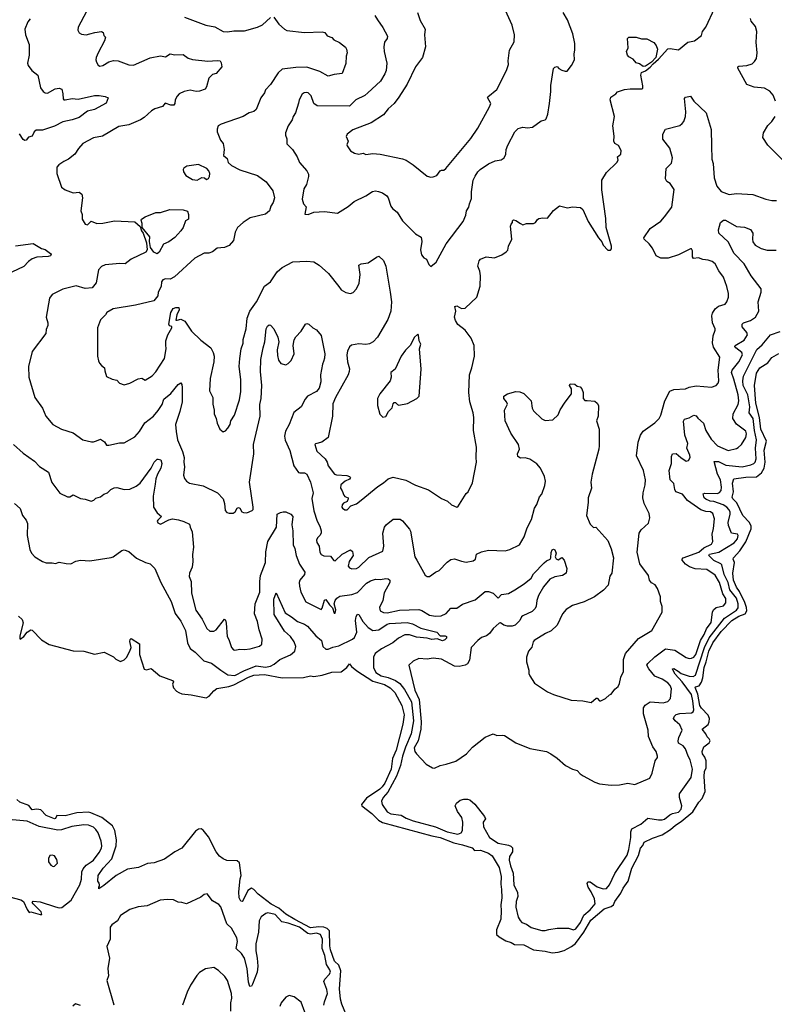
# Model space of a CAD drawing. Extents: x 1771496 to 1971148, y 471553 to 643630.
# Tile 669 of 702: x 1924990 to 1931387, y 547373 to 555714. Entities that reach past the tile are written whole.
import ezdxf

# ---------------------------------------------------------------- set-up
doc = ezdxf.new("R2010")
doc.units = 0

msp = doc.modelspace()

# ---------------------------------------------------------------- linework, layer by layer
at = {"layer": '0CON10XD'}
for points in [[(1927885, 551644), (1928025, 551760.8), (1928075, 551790.6), (1928112.9, 551825), (1928155, 551838.8), (1928262.8, 551812.8), (1928345, 551770.8), (1928455, 551732), (1928565, 551658), (1928615.5, 551635.5), (1928651.2, 551605), (1928695, 551583.3), (1928705, 551587.5), (1928775, 551700), (1928792.5, 551715), (1928829.5, 551790.5), (1928863.3, 551965), (1928858.8, 552005), (1928863.6, 552093.6), (1928838, 552235), (1928839.2, 552345), (1928833.3, 552385), (1928806.2, 552476.2), (1928798.8, 552555), (1928803.8, 552705), (1928823.8, 552765), (1928845.7, 552865), (1928843.3, 552955), (1928816.7, 553015), (1928766.7, 553085), (1928705, 553133.3), (1928683.8, 553165), (1928676.2, 553195), (1928686.4, 553246.4), (1928680, 553285), (1928695, 553290), (1928736.4, 553266.4), (1928765, 553271.2), (1928865, 553362.5), (1928893, 553457), (1928896.7, 553545), (1928890, 553585), (1928872.5, 553625), (1928885, 553672.5), (1928897.5, 553685), (1928945, 553705.8), (1929015, 553696.2), (1929077, 553723), (1929115, 553748), (1929126.8, 553763.2), (1929134.2, 553795.8), (1929161.4, 553855), (1929150, 553965), (1929155, 553982.5), (1929167.5, 553995), (1929168.3, 554011.7), (1929175, 554017.5), (1929195, 554013.8), (1929235, 553988), (1929255, 553976.7), (1929285, 553986.7), (1929345, 553986.7), (1929362.5, 553995), (1929378.3, 554021.7), (1929390.5, 554029.5), (1929425, 554035.8), (1929465, 554034), (1929515, 554098.8), (1929565, 554137.5), (1929635, 554120), (1929675, 554130), (1929745, 554122.5), (1929765, 554106.7), (1929809.2, 554005), (1929896.7, 553865), (1929925, 553832.5), (1929936.7, 553805), (1929975, 553762.5), (1929998.3, 553761.7), (1930006.4, 553773.6), (1930006.2, 553795), (1929961.2, 553955), (1929958.8, 554028.8), (1929925.9, 554274.1), (1929924, 554355), (1929965, 554420), (1930052.5, 554505), (1930062.5, 554525), (1930058.3, 554551.7), (1930086.7, 554575), (1930090, 554605), (1930065, 554648), (1930035.8, 554665.8), (1930026.2, 554685), (1930027.9, 554727.9), (1930017.3, 554815), (1930033.3, 554895), (1929995.6, 555035), (1930001.1, 555058.9), (1930043.3, 555085), (1930056.4, 555103.6), (1930117.3, 555122.7), (1930165, 555129.2), (1930265, 555127.5), (1930272.5, 555135), (1930273.3, 555155), (1930256.2, 555245), (1930262.3, 555267.7), (1930295, 555281.2), (1930335, 555313.5), (1930358.7, 555341.3), (1930405, 555379.4), (1930485, 555467.5), (1930505, 555471.2), (1930575, 555460), (1930652.5, 555525), (1930710, 555535), (1930769.3, 555580.7), (1930777.5, 555615), (1930805, 555650), (1930883.9, 555816.1)], [(1928475, 554380), (1928495, 554383.3), (1928525, 554393.3), (1928555, 554433.8), (1928565, 554440), (1928585, 554440), (1928603.3, 554455), (1928813, 554707), (1928873.2, 554796.8), (1928974, 554975), (1928984, 555005), (1928956, 555055), (1928958.8, 555061.2), (1929035, 555123.3), (1929116.7, 555285), (1929133.3, 555335), (1929131.2, 555365), (1929143.3, 555455), (1929183, 555527), (1929183.8, 555585), (1929165, 555667.5), (1929095, 555823.3)], [(1925078.9, 555721.1), (1925060, 555695), (1925032.9, 555635), (1925038.6, 555585), (1925070.6, 555505), (1925071.5, 555415), (1925058, 555345), (1925062, 555325), (1925093.6, 555283.6), (1925144.2, 555245), (1925166.8, 555136.8), (1925190, 555105), (1925205, 555094.3), (1925225, 555091.4), (1925290.2, 555129.8), (1925325, 555135.5), (1925346.9, 555125), (1925357.2, 555087.2), (1925359.2, 555045), (1925365, 555036.2), (1925375, 555034.4), (1925435, 555045.7), (1925485, 555042.3), (1925625, 555071.2), (1925665, 555073.1), (1925714.2, 555064.2), (1925741.7, 555051.7), (1925722.3, 555007.7), (1925625.3, 554954.7), (1925565, 554938.8), (1925493.6, 554886.4), (1925435, 554865.3), (1925355, 554850.4), (1925285, 554813.1), (1925185, 554779.2), (1925130.7, 554779.3), (1925112.9, 554765), (1925095, 554728.8), (1925065, 554719.2), (1925045, 554693.3), (1925035, 554690), (1925019.5, 554699.5), (1924987.6, 554747.6)], [(1925556, 555785), (1925485, 555650), (1925482.5, 555625), (1925493.6, 555603.6), (1925513, 555593), (1925555, 555586.7), (1925586, 555594), (1925626.2, 555606.2), (1925685, 555613.3), (1925697.5, 555605), (1925705, 555580), (1925716.7, 555565), (1925710, 555535), (1925654.4, 555435), (1925639.2, 555395), (1925636, 555375), (1925641.2, 555355), (1925655, 555330), (1925670, 555320), (1925695, 555325.7), (1925745, 555358.1), (1925785, 555370), (1925825.4, 555365.4), (1925915, 555332.5), (1925955, 555328.5), (1926095, 555391.8), (1926185, 555408.9), (1926225, 555400), (1926265, 555424.4), (1926305, 555417.3), (1926375, 555418.9), (1926419.4, 555389.4), (1926455, 555378.2), (1926585, 555362.5), (1926665, 555370), (1926690, 555365), (1926699.3, 555349.3), (1926702.5, 555315), (1926655, 555257.5), (1926625, 555250), (1926595, 555220), (1926573.8, 555145), (1926563.6, 555126.4), (1926515, 555109.2), (1926485, 555106), (1926435, 555117.5), (1926384.4, 555105.6), (1926343.3, 555085), (1926325, 555066.7), (1926308.8, 555035), (1926306.2, 555005), (1926298.3, 554991.7), (1926270.8, 554990.8), (1926223.3, 555006.7), (1926200.7, 554979.3), (1926135, 554959.2), (1926106.4, 554943.6), (1926044.3, 554885.7), (1926013.3, 554865), (1925915, 554822.9), (1925831.2, 554808.8), (1925693.4, 554726.6), (1925615, 554712.5), (1925525.8, 554664.2), (1925487.7, 554622.3), (1925458, 554575), (1925405, 554532.5), (1925365, 554514.2), (1925323.3, 554485), (1925306.2, 554465), (1925305, 554410), (1925343.8, 554295), (1925375, 554273.3), (1925445, 554248.8), (1925495, 554253.3), (1925516.1, 554236.1), (1925523.8, 554205), (1925508.8, 554095), (1925520, 554065), (1925520, 554025), (1925545, 553982), (1925565, 553976.2), (1925595, 554008.8), (1925645, 553988), (1925695, 553989.2), (1925795, 554009.4), (1925965, 554003.1), (1926011.9, 553961.9), (1926023.6, 553925), (1926037.3, 553907.3), (1926063.9, 553823.9), (1926070, 553765), (1926060.8, 553745), (1925933.9, 553686.1), (1925885, 553645.8), (1925838.3, 553648.3), (1925715, 553636.5), (1925685, 553624.2), (1925657.5, 553595), (1925637.5, 553485), (1925605, 553443.3), (1925545, 553437.5), (1925469.5, 553459.5), (1925355, 553431.2), (1925265, 553386.7), (1925243.3, 553355), (1925214, 553195), (1925228.8, 553145), (1925228.8, 553125), (1925215, 553090), (1925211.2, 553055), (1925095.7, 552904.3), (1925064, 552775), (1925067.5, 552685), (1925120, 552515), (1925183.1, 552423.1), (1925211.2, 552355), (1925271.2, 552285), (1925346.1, 552246.1), (1925442.5, 552215), (1925525, 552156.2), (1925597.7, 552137.7), (1925615, 552137.5), (1925642.1, 552147.9), (1925675, 552161.2), (1925709.2, 552139.2), (1925725, 552111.2), (1925745, 552110), (1925835, 552128.8), (1925875, 552130), (1925965, 552180), (1926005.6, 552224.4), (1926050.7, 552299.3), (1926125, 552355.6), (1926165, 552403.5), (1926196.8, 552455), (1926211.2, 552498.8), (1926272.2, 552547.8), (1926335, 552623.8), (1926355, 552636.7), (1926364.1, 552624.1), (1926367.6, 552597.6), (1926366.4, 552476.4), (1926347.9, 552395), (1926311.8, 552285), (1926315.6, 552225), (1926328.9, 552155), (1926370.6, 552055), (1926383.3, 552005), (1926380.9, 551965), (1926386.7, 551925), (1926378.6, 551855), (1926387.3, 551827.3), (1926403.8, 551805), (1926428.7, 551788.7), (1926545, 551766.7), (1926665.8, 551705), (1926714.5, 551654.5), (1926725.8, 551615), (1926732.5, 551555), (1926745, 551540), (1926766.3, 551533.7), (1926800, 551535), (1926816.2, 551545), (1926835, 551577.5), (1926845, 551582.5), (1926856.1, 551576.1), (1926873.3, 551545), (1926888.7, 551538.7), (1926915, 551537.5), (1926960.8, 551555), (1926970, 551565), (1926969.4, 551585), (1926939.4, 551795), (1926974.7, 552035), (1926971.1, 552115), (1927028, 552355), (1927026.4, 552455), (1927036.9, 552505)], [(1927145.8, 555735.8), (1927185.8, 555675.8), (1927235, 555634), (1927255, 555624.2), (1927405, 555605.6), (1927555, 555612.5), (1927577.1, 555607.1), (1927597, 555577), (1927635, 555563.8), (1927653.2, 555543.2), (1927701.2, 555521.2), (1927751.7, 555481.7), (1927761.2, 555465), (1927766.7, 555433.3), (1927756.7, 555405), (1927756.1, 555343.9), (1927722.5, 555257.5), (1927655, 555250), (1927605, 555236.2), (1927535, 555276.5), (1927425, 555311.1), (1927331.7, 555308.3), (1927215, 555295.6), (1927180.6, 555265), (1927115.6, 555165), (1927075, 555118.8), (1927065.7, 555095), (1927035, 555051.2), (1926995, 554952.5), (1926974.4, 554935.6), (1926935, 554924.4), (1926885.3, 554894.7), (1926699.5, 554830.5), (1926674.1, 554815.9), (1926663.6, 554786.4), (1926663.8, 554765), (1926693.8, 554695), (1926716, 554665), (1926723.8, 554615), (1926717.5, 554565), (1926749.3, 554539.3), (1926756.7, 554505), (1926785, 554478.8), (1926855, 554441.9), (1927006.7, 554395), (1927079.5, 554339.5), (1927136, 554265), (1927150, 554205), (1927140, 554165), (1927120, 554135), (1927108.6, 554095), (1927075, 554068.1), (1926945, 554035.8), (1926885, 553997.5), (1926837.5, 553955), (1926817.5, 553915), (1926801.4, 553845), (1926765, 553801.9), (1926725, 553785.6), (1926665, 553778.6), (1926625, 553747.3), (1926595, 553737.8), (1926555, 553735.6), (1926476, 553695), (1926302.5, 553535), (1926265, 553516.7), (1926225, 553518.8), (1926205, 553510), (1926193.3, 553495), (1926188.8, 553455), (1926163.3, 553405), (1926162.5, 553375), (1926126.8, 553333.2), (1925972.7, 553297.3), (1925782.5, 553265), (1925728.8, 553235), (1925718.8, 553215), (1925675, 553172.5), (1925651.2, 553105), (1925650, 552865), (1925657.5, 552825), (1925667.5, 552805), (1925682.5, 552785), (1925710, 552765), (1925710.7, 552740.7), (1925725, 552692.5), (1925775, 552668.8), (1925815, 552660), (1925837.5, 552635), (1925875, 552622), (1925925, 552634.3), (1925995, 552672), (1926026.1, 552676.1), (1926055, 552660), (1926112.1, 552697.9), (1926145, 552731.2), (1926218.5, 552845), (1926232.9, 552925), (1926228.6, 552958.6), (1926229.2, 552995), (1926245.7, 553044.3), (1926280, 553105), (1926280, 553115), (1926260.7, 553120.7), (1926254, 553135), (1926271.2, 553235), (1926291.7, 553268.3), (1926315, 553276.7), (1926340, 553275), (1926341.2, 553255), (1926322, 553215), (1926315, 553170), (1926325, 553167.5), (1926355, 553176.7), (1926390, 553160), (1926446, 553075), (1926525, 553000), (1926610, 552935), (1926631.4, 552895), (1926638.6, 552865), (1926635.8, 552815), (1926604.3, 552675.7), (1926600.3, 552570.3), (1926626.2, 552515), (1926626.4, 552456.4), (1926640, 552405), (1926640, 552375), (1926656.7, 552335), (1926663.3, 552295), (1926686.4, 552246.4), (1926715, 552222.5), (1926735, 552232.5), (1926755, 552252.5), (1926773.3, 552285), (1926780, 552315), (1926811.2, 552365), (1926853.6, 552493.6), (1926865.8, 552565), (1926864.3, 552665), (1926851.4, 552775), (1926855.7, 552845), (1926868.1, 552925), (1926883.3, 552975), (1926884.4, 553005), (1926910.5, 553095), (1926917.5, 553185), (1926941.5, 553245), (1926998.9, 553325), (1927064.1, 553455.9), (1927115, 553492.5), (1927173, 553577), (1927215, 553615.6), (1927306.4, 553663.6), (1927425, 553669.4), (1927485, 553662), (1927528.8, 553635), (1927608, 553565), (1927696.2, 553455), (1927716.2, 553425), (1927755, 553402.9), (1927795, 553395.8), (1927816.3, 553403.7), (1927845.8, 553435), (1927866.8, 553483.2), (1927877.5, 553555), (1927866.4, 553633.6), (1927885, 553646.7), (1927945, 553654), (1928015, 553703.8), (1928035, 553710), (1928074.4, 553674.4), (1928095, 553627.5), (1928131.9, 553405), (1928140.6, 553325), (1928135.6, 553245), (1928111.1, 553175), (1928022.2, 553025), (1927986.9, 552985), (1927955, 552967.7), (1927925, 552963.2), (1927865, 552968.2), (1927803.7, 552956.3), (1927785, 552942), (1927769.5, 552905), (1927764.6, 552875), (1927768.2, 552815), (1927785, 552757.5), (1927784.5, 552735), (1927775.5, 552705), (1927667.5, 552515), (1927645, 552461.2), (1927640.8, 552355), (1927606, 552175), (1927552.5, 552135), (1927498.3, 552121.7), (1927492.5, 552115), (1927509.5, 552059.5), (1927580, 551995), (1927596.8, 551966.8), (1927605.9, 551935.9), (1927659.2, 551865), (1927675, 551858.5), (1927762.8, 551852.8), (1927786.7, 551845), (1927794, 551835), (1927785, 551820.6), (1927748.6, 551805), (1927711.4, 551775), (1927710.6, 551745), (1927725, 551723.3), (1927738, 551685), (1927745.8, 551675.8), (1927773.3, 551665), (1927776, 551656), (1927766.9, 551633.1), (1927735, 551618.5), (1927722.5, 551605), (1927720, 551585), (1927726.5, 551575), (1927745, 551563.3), (1927767, 551563), (1927797.1, 551595), (1927846.4, 551613.6), (1927885, 551644)], [(1926387.5, 555735), (1926566.9, 555666.9), (1926645, 555654.3), (1926715, 555615.6), (1926751.1, 555611.1), (1926805, 555620.9), (1926895, 555621.2), (1927005, 555650), (1927048, 555672), (1927117.7, 555732.3)], [(1928001.3, 555751.3), (1928022.4, 555712.4), (1928069.7, 555649.7), (1928107.5, 555575), (1928105.8, 555555), (1928081.2, 555525), (1928078, 555485), (1928078.6, 555445), (1928101.1, 555345), (1928095.6, 555285), (1928086.7, 555255), (1928050, 555195), (1927942.5, 555095), (1927915, 555073.1), (1927840, 555035), (1927785, 554980.5), (1927512.5, 554985), (1927484, 555005), (1927459.7, 555069.7), (1927436.7, 555095), (1927425, 555098.8), (1927402.5, 555095), (1927385, 555083.3), (1927358.8, 555035), (1927353.9, 555006.1), (1927328.8, 554925), (1927308.8, 554895), (1927300, 554865), (1927266.2, 554815), (1927243.8, 554755), (1927243.3, 554735), (1927253.8, 554705), (1927253.9, 554663.9), (1927302, 554615), (1927342.4, 554552.4), (1927362.5, 554505), (1927424.3, 554434.3), (1927437.5, 554405), (1927438.6, 554385), (1927421.4, 554318.6), (1927398.8, 554281.2), (1927384.4, 554195), (1927396.2, 554155), (1927418.6, 554128.6), (1927407.5, 554067.5), (1927435, 554064), (1927485, 554082.5), (1927575, 554090), (1927685, 554076.2), (1927775, 554130.6), (1927825, 554172.9), (1927925, 554222.9), (1927980.3, 554259.7), (1928005, 554264.2), (1928031.2, 554258.8), (1928065, 554248), (1928101.2, 554221.2), (1928114.3, 554204.3), (1928136.7, 554135), (1928151.2, 554115), (1928190, 554085), (1928235, 554011.2), (1928345, 553900.8), (1928392.3, 553872.3), (1928398.6, 553835), (1928388, 553765), (1928395, 553722.5), (1928415, 553696.7), (1928437.5, 553685), (1928459.3, 553639.3), (1928475, 553622.5), (1928520.8, 553659.2), (1928604, 553815), (1928749.2, 554005), (1928772.3, 554057.7), (1928778.6, 554095), (1928798.6, 554125), (1928802.5, 554155), (1928820, 554200), (1928819.4, 554255), (1928835.5, 554355), (1928850.2, 554389.8), (1928875, 554425.8), (1928892.5, 554445), (1928965, 554493.3), (1929020.7, 554519.3), (1929071.7, 554528.3), (1929096.2, 554545), (1929110, 554575), (1929112.5, 554615), (1929127.6, 554652.4), (1929187.5, 554765), (1929215, 554794), (1929255, 554804.3), (1929295, 554799.4), (1929336.4, 554803.6), (1929411.7, 554858.3), (1929445, 554866.7), (1929453.3, 554875), (1929466.2, 554915), (1929481.9, 555005), (1929493.3, 555105), (1929492.3, 555157.7), (1929515, 555300), (1929525, 555312.5), (1929545, 555317.5), (1929560.7, 555300.7), (1929585, 555287.5), (1929615, 555277.5), (1929631.7, 555278.3), (1929667.5, 555325), (1929693.3, 555375), (1929690, 555425), (1929696.7, 555455), (1929696.4, 555513.6), (1929680, 555595), (1929635, 555712.5), (1929596.7, 555775)], [(1928362, 555775), (1928385, 555707.5), (1928427.5, 555635), (1928422, 555585), (1928431.4, 555485), (1928404.3, 555395), (1928344.6, 555315.4), (1928275, 555168.8), (1928205, 555057.5), (1928165.4, 555004.6), (1928115, 554958.6), (1928075, 554909.2), (1927968.5, 554841.5), (1927815, 554780), (1927766.7, 554745), (1927756.7, 554725), (1927773.3, 554685), (1927763.3, 554655), (1927766.7, 554645), (1927795, 554602.5), (1927827.5, 554582.5), (1927865, 554576.2), (1927903, 554583), (1927925, 554571.2), (1927985, 554580), (1928045.8, 554575.8), (1928235.7, 554535.7), (1928265, 554524), (1928325.5, 554485.5), (1928445, 554388.8), (1928475, 554380)], [(1931395.8, 555025), (1931375.8, 555075), (1931349.3, 555109.3), (1931303.8, 555133.8), (1931215, 555142.3), (1931155, 555164.6), (1931077.1, 555305), (1931076.2, 555315), (1931085, 555320), (1931155, 555326.7), (1931198.7, 555341.3), (1931220.2, 555359.8), (1931234.5, 555385), (1931242.1, 555435), (1931233.9, 555525), (1931237.9, 555615), (1931226.7, 555656.7), (1931191.9, 555701.9), (1931184.4, 555725)], [(1930275, 555317.5), (1930245, 555340), (1930215, 555350), (1930191.2, 555381.2), (1930155, 555400), (1930142.9, 555415), (1930134, 555445), (1930146.7, 555475), (1930143.3, 555555), (1930152.5, 555565), (1930215, 555565.8), (1930261.7, 555551.7), (1930305, 555552), (1930365, 555520), (1930386.1, 555496.1), (1930397.5, 555465), (1930381.2, 555395), (1930345.9, 555354.1), (1930295, 555320), (1930275, 555317.5)], [(1927036.9, 552505), (1927042.7, 552615), (1927030.4, 552735), (1927035.3, 552834.7), (1927052.9, 552935), (1927069.1, 552985), (1927080.8, 553095), (1927091.2, 553118.8), (1927105, 553130), (1927115, 553127.5), (1927144.1, 553094.1), (1927177.5, 553025), (1927185.8, 552985), (1927173.4, 552916.6), (1927175, 552870), (1927185, 552830), (1927205, 552802.5), (1927245, 552790.8), (1927267.4, 552802.6), (1927292.6, 552827.4), (1927318.1, 552885), (1927308.9, 552955), (1927317.2, 553002.8), (1927331.7, 553028.3), (1927376, 553075), (1927413.9, 553136.1), (1927425, 553140), (1927440, 553135), (1927473.9, 553103.9), (1927506.4, 553086.4), (1927545, 553040), (1927576.7, 552885), (1927574.5, 552845.5), (1927565, 552820), (1927555.7, 552795), (1927541.5, 552705), (1927541.8, 552645), (1927528.1, 552591.9), (1927505, 552563.1), (1927430.8, 552525), (1927410.3, 552499.7), (1927375.5, 552434.5), (1927313.3, 552386.7), (1927275.6, 552285), (1927242.4, 552227.6), (1927235.3, 552185), (1927241.3, 552151.3), (1927280.5, 552065), (1927313.8, 551935), (1927355, 551878.9), (1927365, 551874.4), (1927405, 551876.7), (1927424.2, 551865), (1927455.5, 551795), (1927477.3, 551707.3), (1927467.9, 551657.9), (1927484.7, 551554.7), (1927511.8, 551465), (1927534.3, 551425), (1927545.6, 551385), (1927545.7, 551365), (1927534, 551345), (1927514, 551325), (1927505.8, 551305), (1927510, 551285), (1927528.1, 551255), (1927535, 551202.5), (1927545, 551183.1), (1927568.3, 551171.7), (1927625, 551170), (1927652, 551132), (1927665, 551128.6), (1927725, 551187.5), (1927795, 551223.8), (1927810.3, 551210.3), (1927815.7, 551175), (1927782.2, 551125), (1927774.3, 551084.3), (1927785, 551071.2), (1927805, 551062.5), (1927844.1, 551064.1), (1927865, 551077.1), (1927951.2, 551158.8), (1928068.5, 551211.5), (1928077.3, 551255), (1928068.5, 551365), (1928082.2, 551415), (1928095.8, 551435), (1928155, 551484), (1928215, 551482.5), (1928235, 551469.2), (1928295, 551397.5), (1928301.7, 551381.7), (1928340.8, 551165), (1928355.5, 551135.5), (1928428.7, 551008.7), (1928445, 550997.5), (1928465, 550997.5), (1928515, 551034), (1928545, 551048), (1928615, 551119.2), (1928645, 551140.8), (1928675, 551145.7), (1928735, 551125.7), (1928775, 551120), (1928835, 551130), (1928853.1, 551145), (1928863.3, 551185), (1928905, 551205.8), (1928965, 551219.2), (1929105, 551214), (1929145, 551226), (1929227.5, 551265), (1929265.4, 551334.6), (1929291.3, 551408.7), (1929328.6, 551481.4), (1929353.8, 551575), (1929375, 551607.5), (1929397.3, 551672.7), (1929416, 551695), (1929442.3, 551767.7), (1929446, 551805), (1929440, 551845), (1929405.6, 551915.6), (1929375, 551951.2), (1929315, 551992.5), (1929275, 552003.3), (1929235, 551999.4), (1929212.5, 552015), (1929208.6, 552035), (1929226, 552075), (1929219.4, 552115), (1929152.1, 552212.1), (1929105.5, 552315), (1929098.6, 552405), (1929125.8, 552455.8), (1929117.3, 552477.3), (1929094, 552505), (1929092.9, 552525), (1929125.8, 552545), (1929195, 552563.1), (1929230.7, 552560.7), (1929265, 552546.2), (1929326.5, 552485), (1929335.6, 552424.4), (1929345, 552400.6), (1929415, 552333.3), (1929445, 552320), (1929510, 552325), (1929553.6, 552366.4), (1929571.7, 552408.3), (1929613.8, 552475), (1929667.5, 552545), (1929667.5, 552587.5), (1929650, 552615), (1929655, 552630), (1929695, 552627.5), (1929715, 552610), (1929740, 552605), (1929756.1, 552586.1), (1929767.5, 552555), (1929766.7, 552505), (1929779.3, 552489.3), (1929801.7, 552488.3), (1929865, 552481.2), (1929885, 552466.7), (1929895.8, 552445), (1929893.9, 552356.1), (1929880.8, 552315), (1929900.8, 552245), (1929903.1, 552105), (1929900, 552075), (1929842, 551865), (1929832.5, 551795), (1929835.8, 551745), (1929810, 551665), (1929810, 551625), (1929793.9, 551513.9), (1929825, 551440.8), (1929855, 551412.5), (1929875, 551413.8), (1929975, 551301.2), (1930005, 551232.5), (1930022.5, 551155), (1930008.8, 551025), (1929991.2, 550998.8), (1929977.5, 550925), (1929937.9, 550882.1), (1929861.2, 550825), (1929775, 550783.1), (1929675, 550750.8), (1929622.1, 550717.9), (1929590, 550680), (1929545, 550586.2), (1929495, 550536.2), (1929447.5, 550515), (1929350, 550455), (1929342, 550445), (1929330.7, 550399.3), (1929303.3, 550365), (1929286.4, 550313.6), (1929286.7, 550275), (1929306.7, 550205), (1929306.7, 550175), (1929313.3, 550155), (1929355, 550093.3), (1929465, 550018.8), (1929515, 549996.2), (1929665, 549948.8), (1929763, 549943), (1929835, 549930), (1929877, 549967), (1929886.4, 549966.4), (1929905, 549942.5), (1929915, 549942.5), (1929955, 549962.5), (1929990, 549995), (1930005, 550000), (1930035, 550042.5), (1930062.5, 550065), (1930075, 550090), (1930086.7, 550145), (1930108.3, 550191.7), (1930108.9, 550295), (1930126.5, 550343.5), (1930235, 550471.2), (1930349.5, 550540.5), (1930437.5, 550695), (1930437, 550743), (1930423.3, 550785), (1930422.5, 550825), (1930395.9, 550895.9), (1930376.4, 550926.4), (1930345, 550942.5), (1930327.5, 550965), (1930320, 551005), (1930247.5, 551105), (1930224.2, 551204.2), (1930241.2, 551365), (1930258.3, 551391.7), (1930320.7, 551449.3), (1930331.2, 551495), (1930325, 551530), (1930284.3, 551615), (1930273, 551663), (1930274.4, 551705), (1930291.5, 551775), (1930294.4, 551815), (1930276.7, 551895), (1930218.7, 552018.7), (1930232.9, 552135), (1930251.5, 552195), (1930275, 552228.9), (1930375, 552300), (1930410.6, 552335), (1930425.3, 552364.7), (1930460, 552485), (1930502.3, 552567.7), (1930535, 552581.5), (1930633.4, 552586.6), (1930665, 552600), (1930725, 552611.9), (1930855, 552600), (1930892.5, 552615), (1930910, 552635), (1930915.8, 552655), (1930910.8, 552745), (1930924.3, 552855), (1930871.2, 552941.2), (1930864.2, 552975.8), (1930867.5, 553035), (1930886.8, 553083.2), (1930885, 553096.7), (1930863.5, 553145), (1930858.3, 553205), (1930861.9, 553228.1), (1930885, 553264.5), (1930913.3, 553286.7), (1930970, 553305), (1930984, 553325), (1930998.6, 553365), (1930998.6, 553395), (1930984.2, 553455), (1930955, 553533.3), (1930915.5, 553585.5), (1930884.2, 553645), (1930860, 553665), (1930825, 553676.7), (1930781.4, 553681.4), (1930745, 553697.1), (1930701.9, 553691.9), (1930694.3, 553705), (1930692.9, 553755), (1930685, 553773.8), (1930675, 553774), (1930575, 553721.9), (1930487.5, 553695), (1930425, 553693.8), (1930385, 553712.5), (1930355, 553780), (1930326.9, 553816.9), (1930283.8, 553855), (1930282, 553865), (1930335, 553946.7), (1930425, 554006.9), (1930454.7, 554045.3), (1930517.3, 554125), (1930537.8, 554275), (1930505, 554325.5), (1930474.6, 554345), (1930463.1, 554365), (1930470.8, 554455), (1930515, 554500), (1930524.5, 554545), (1930500.9, 554625), (1930442.4, 554702.4), (1930442.5, 554745), (1930465, 554788.1), (1930585, 554819.4), (1930606.3, 554833.7), (1930618.8, 554851.2), (1930633.1, 554895), (1930636.2, 554935), (1930625, 555047.5), (1930635, 555056.7), (1930675, 555066.2), (1930704.6, 555024.6), (1930808.6, 554925), (1930852.9, 554785), (1930854.3, 554645), (1930857.7, 554532.3), (1930868.1, 554495), (1930878.1, 554375), (1930899.4, 554305), (1930935, 554260), (1931004.4, 554234.4), (1931065, 554242.5), (1931204.4, 554234.4), (1931315, 554193.8), (1931365, 554183.3), (1931406.4, 554183.6)], [(1931480, 554505), (1931331.4, 554651.4), (1931290, 554715), (1931296, 554755), (1931332.4, 554817.6), (1931366.9, 554853.1), (1931393.8, 554895)], [(1926495, 554354.2), (1926535, 554378.9), (1926555.5, 554375.5), (1926575, 554360), (1926590.3, 554369.7), (1926599.2, 554385), (1926600.7, 554410.7), (1926593.6, 554433.6), (1926577.5, 554455), (1926505, 554488), (1926407.7, 554472.3), (1926382.3, 554457.7), (1926376.7, 554445), (1926378.8, 554425), (1926400, 554395), (1926455, 554361.2), (1926495, 554354.2)], [(1926155, 553732), (1926126.7, 553745), (1926098.8, 553785), (1926090, 553835), (1926092.5, 553875), (1926028.8, 553955), (1926028.3, 553988.3), (1926020, 554015), (1926023.3, 554025), (1926053.3, 554045), (1926145, 554082), (1926185, 554080), (1926264.2, 554105.8), (1926375, 554103.8), (1926413, 554093), (1926422.5, 554065), (1926420, 554025), (1926395, 554010), (1926376.7, 553955), (1926356.7, 553925), (1926305, 553868.8), (1926255, 553833.3), (1926208.3, 553811.7), (1926173.3, 553745), (1926155, 553732)], [(1927201.8, 551538.2), (1927225, 551546.2), (1927245, 551544.4), (1927290, 551525), (1927306.9, 551505), (1927296.5, 551435), (1927304.5, 551385), (1927309.4, 551265), (1927322.2, 551235), (1927333.1, 551175), (1927362.2, 551102.2), (1927407.1, 551035), (1927404, 551015), (1927364.5, 550965.5), (1927358.9, 550945), (1927361.1, 550915), (1927374.6, 550864.6), (1927415, 550782), (1927545, 550716.7), (1927555, 550727.5), (1927575, 550797.5), (1927585, 550802.5), (1927615, 550756.2), (1927640.7, 550730.7), (1927655, 550687.5), (1927665, 550687.5), (1927669.2, 550715), (1927655.8, 550765.8), (1927664.4, 550795), (1927678.1, 550815), (1927705, 550830.5), (1927805, 550845.5), (1927855, 550862.7), (1927929.9, 550940.1), (1927965, 550959.2), (1928005, 550973.3), (1928048.3, 550971.7), (1928095, 550980), (1928115, 550978.8), (1928127.5, 550965), (1928127.8, 550945), (1928080.2, 550859.8), (1928068.2, 550795), (1928040, 550735), (1928046.2, 550705), (1928075, 550692.5), (1928105, 550688.5), (1928208.5, 550711.5), (1928375, 550717.5), (1928399.8, 550709.8), (1928465, 550670.5), (1928515, 550660), (1928563.3, 550665), (1928605.6, 550684.4), (1928645, 550728), (1928695, 550730), (1928745, 550762.5), (1928850.2, 550799.8), (1928935, 550869.1), (1928965, 550870), (1929005, 550855.7), (1929045, 550813.8), (1929075, 550843.3), (1929135, 550851.9), (1929186, 550885), (1929266.2, 550933.8), (1929325, 550984.2), (1929345, 551018.8), (1929435, 551114.2), (1929455, 551130.8), (1929487.5, 551145), (1929493.3, 551155), (1929495, 551200), (1929505, 551222.5), (1929515, 551227.5), (1929525, 551222.5), (1929536.7, 551195), (1929530, 551165), (1929537, 551147), (1929555, 551137.5), (1929585, 551157.5), (1929605.9, 551135.9), (1929628.8, 551065), (1929623.6, 551026.4), (1929590, 551005), (1929525, 550993.8), (1929484.6, 550975.4), (1929430.5, 550909.5), (1929387.8, 550835), (1929373.3, 550795), (1929369.2, 550745), (1929360, 550725), (1929335, 550700.8), (1929254.2, 550665), (1929242.9, 550655), (1929230, 550625), (1929191.2, 550585), (1929165, 550575.7), (1929125, 550577.8), (1929095.5, 550585.5), (1929065, 550604), (1929055, 550601.2), (1929004.1, 550555.9), (1928971.2, 550515), (1928946.2, 550495), (1928905, 550481.4), (1928875, 550454.4), (1928816.9, 550395), (1928802.4, 550287.6), (1928785, 550257.5), (1928765, 550246.5), (1928714.6, 550235.4), (1928675, 550236.4), (1928565, 550297.5), (1928495, 550305.6), (1928445, 550298.1), (1928375, 550302.5), (1928325, 550279.2), (1928289.2, 550245), (1928339.3, 550035), (1928375.5, 549955.5), (1928394.8, 549765), (1928390.6, 549705), (1928368.5, 549605), (1928333.8, 549545), (1928340.6, 549515), (1928353.6, 549493.6), (1928437, 549407), (1928490, 549375), (1928505, 549373.3), (1928555, 549396.7), (1928605, 549406.7), (1928686.1, 549433.9), (1928777.5, 549495), (1928828.3, 549551.7), (1928935, 549636.2), (1929005, 549663.8), (1929035, 549650), (1929085, 549653.8), (1929099.5, 549649.5), (1929195, 549588), (1929315, 549540), (1929455, 549513.8), (1929492.5, 549495), (1929545, 549456.7), (1929617.5, 549395), (1929675, 549363.8), (1929715, 549353.3), (1929740, 549325), (1929767.3, 549307.3), (1929865.8, 549255.8), (1929905, 549242), (1930005, 549228.8), (1930075, 549232), (1930146.1, 549246.1), (1930203.6, 549236.4), (1930331.7, 549288.3), (1930350, 549330), (1930376.7, 549435), (1930396.1, 549463.9), (1930396.7, 549475), (1930384.2, 549515), (1930355.8, 549555), (1930320.3, 549640.3), (1930316.5, 549695), (1930278.5, 549835), (1930276.8, 549885), (1930291.9, 549908.1), (1930335, 549934.3), (1930445, 549926.5), (1930485, 549938.6), (1930506.7, 549963.3), (1930515.8, 550045), (1930505, 550074.4), (1930484.4, 550095), (1930435, 550127.1), (1930373.2, 550153.2), (1930324, 550214), (1930306.7, 550245), (1930315, 550260), (1930375, 550316.7), (1930465, 550383.1), (1930544, 550374), (1930638.8, 550311.2), (1930665, 550302.1), (1930685, 550304.1), (1930704.5, 550315), (1930722.2, 550335), (1930761.5, 550455), (1930792.5, 550505), (1930812.1, 550555), (1930852.6, 550607.4), (1930863.6, 550695), (1930871.9, 550715), (1930895, 550735.5), (1930955, 550748.8), (1930976.7, 550775), (1930975, 550810.8), (1930951.7, 550851.7), (1930921.1, 550945), (1930885, 551007.9), (1930815, 551055.3), (1930715, 551063.2), (1930668.4, 551078.4), (1930632.6, 551102.6), (1930606.1, 551135), (1930605.4, 551145), (1930614.8, 551155.2), (1930745.8, 551204.2), (1930789.7, 551240.3), (1930855, 551272.1), (1930865.3, 551295), (1930859.2, 551355), (1930870, 551405), (1930880.8, 551485), (1930865, 551532), (1930846.2, 551545), (1930805, 551547.9), (1930765, 551562.9), (1930652, 551642), (1930607.5, 551695), (1930550.8, 551715), (1930542.2, 551735), (1930535.9, 551785.9), (1930504.3, 551815), (1930494.4, 551895), (1930516.5, 551955), (1930516.2, 552015), (1930525, 552036.7), (1930555, 552040), (1930595, 552004), (1930640, 551975), (1930659.7, 551980.3), (1930673.1, 552005), (1930671.1, 552025), (1930645.7, 552085), (1930653.3, 552125), (1930627.3, 552195), (1930615.9, 552314.1), (1930625, 552330), (1930665, 552340), (1930705, 552362.9), (1930725, 552358.8), (1930738.9, 552338.9), (1930786.6, 552296.6), (1930807.1, 552235), (1930850.8, 552160.8), (1930905, 552103.1), (1930995, 552063.3), (1931065, 552080.9), (1931080.1, 552089.9), (1931109.5, 552115), (1931146, 552175), (1931151.8, 552205), (1931145, 552228), (1931065, 552286.7), (1931036.1, 552335), (1931037.3, 552375), (1931080, 552455), (1931085.3, 552485.3), (1931080, 552535), (1931045, 552668.6), (1931023.4, 552725), (1931029.3, 552745), (1931087.2, 552815), (1931115.9, 552875), (1931110.7, 552895), (1931061.5, 552935), (1931053.5, 552945), (1931055.7, 552955), (1931131, 552999), (1931158.5, 553045), (1931152.7, 553065), (1931115, 553111.9), (1931114.5, 553135.5), (1931125, 553147.3), (1931185, 553167.3), (1931226.2, 553193.8), (1931256.4, 553245), (1931250.5, 553325), (1931274.4, 553405), (1931274.2, 553435), (1931190, 553545), (1931131.5, 553645), (1931046.2, 553735), (1930995, 553831.9), (1930916, 553905), (1930912.7, 553935), (1930930, 553995), (1930955, 554016.5), (1930974.3, 554015.7), (1931065, 553961.4), (1931135, 553955.8), (1931185, 553936.5), (1931204.4, 553905), (1931200.6, 553855), (1931205, 553833.8), (1931223.8, 553803.8), (1931275, 553775.6), (1931326.8, 553763.2), (1931402.5, 553762.5)], [(1924955, 553799.1), (1925105, 553818.6), (1925175, 553776), (1925207, 553767), (1925252.5, 553735), (1925257.5, 553725), (1925252.5, 553715), (1925232.3, 553707.7), (1925135, 553703.3), (1925095, 553687.1), (1925065, 553666.2), (1925026, 553624), (1924925, 553576.2)], [(1927428.8, 550575), (1927500.3, 550495), (1927549.6, 550455), (1927558.5, 550405), (1927585, 550381.4), (1927605, 550382.2), (1927645, 550399.4), (1927695, 550409.4), (1927810, 550465), (1927829.1, 550480.9), (1927848.7, 550525), (1927835.8, 550625), (1927841.4, 550658.6), (1927855, 550678.6), (1927865, 550676), (1927899.1, 550615), (1927945, 550565.4), (1927985, 550539.4), (1928035, 550544.4), (1928105, 550593.2), (1928125, 550600.4), (1928275, 550608.5), (1928319.4, 550595), (1928390.5, 550560.5), (1928526.7, 550526.7), (1928555, 550494), (1928596.7, 550495), (1928607.5, 550487.5), (1928608.9, 550475), (1928595, 550459.5), (1928575, 550452.9), (1928528.2, 550468.2), (1928485, 550463.2), (1928445, 550473.8), (1928355, 550481.9), (1928295, 550503.3), (1928255, 550501.8), (1928200, 550475), (1928152, 550435), (1928057.7, 550385), (1928004.6, 550345), (1927988.2, 550315), (1927990, 550225), (1928009.3, 550185), (1928055, 550156), (1928115, 550140.5), (1928175.1, 550115.1), (1928211.7, 550091.7), (1928251.2, 550041.2), (1928312.2, 549935), (1928328.8, 549775), (1928308.8, 549665), (1928261.5, 549551.5), (1928234.2, 549475), (1928217.2, 549395), (1928184.6, 549305), (1928110.6, 549169.4), (1928071.8, 549125), (1928056.5, 549095), (1928062.7, 549065), (1928105, 549004.6), (1928135.7, 548985.7), (1928225, 548975.3), (1928265, 548949.7), (1928325, 548928), (1928515, 548876.8), (1928615, 548834.8), (1928705, 548815.4), (1928731.4, 548825), (1928742.7, 548845), (1928746.7, 548915), (1928736.7, 548955), (1928700.5, 549005), (1928680.8, 549055), (1928693.1, 549076.9), (1928725, 549101.1), (1928755, 549111.1), (1928785, 549111.1), (1928805, 549103.9), (1928847.3, 549067.3), (1928931.6, 548965), (1928937.5, 548945), (1928918.9, 548915), (1928921.5, 548875), (1928973.9, 548785), (1929045, 548737.5), (1929135, 548720.4), (1929153.6, 548713.6), (1929168.3, 548698.3), (1929167.1, 548665), (1929143.1, 548625), (1929138.4, 548595), (1929149.4, 548545), (1929172.9, 548485), (1929178.5, 548385), (1929210.8, 548320.8), (1929212.5, 548285), (1929197.7, 548245), (1929197.1, 548195), (1929215, 548110), (1929231.7, 548081.7), (1929246.9, 548066.9), (1929285, 548051.9), (1929325, 548022.9), (1929415, 547996.9), (1929445, 547996.7), (1929475, 548007.8), (1929545, 548019.1), (1929641.7, 548018.3), (1929685, 548003.3), (1929705, 548013.3), (1929743.2, 548065), (1929773, 548127), (1929825, 548174.1), (1929867.1, 548225), (1929862.1, 548265), (1929835.2, 548325), (1929809.7, 548365), (1929801.8, 548395), (1929805, 548411.4), (1929825, 548410.4), (1929885, 548367.5), (1929935, 548350), (1929965.7, 548355), (1929990, 548385), (1930035, 548480), (1930138.9, 548635), (1930153.3, 548685), (1930169.3, 548785), (1930171.2, 548835), (1930180.4, 548859.6), (1930255, 548898.9), (1930315, 548950.5), (1930405, 548935.3), (1930435, 548935.9), (1930455, 548941.2), (1930502.2, 548977.8), (1930525, 548989.5), (1930575, 549001.3), (1930595.9, 549025), (1930601.5, 549055), (1930582, 549125), (1930581.8, 549155), (1930682.5, 549295), (1930694.1, 549365), (1930673.3, 549445), (1930655.3, 549475.3), (1930635, 549536.9), (1930615, 549561.5), (1930574.6, 549585), (1930571.5, 549605), (1930577.2, 549632.8), (1930604.3, 549695.7), (1930585, 549741.4), (1930545, 549775.7), (1930533.3, 549795), (1930540, 549815), (1930555, 549827.3), (1930585, 549836.7), (1930685, 549843.3), (1930698.1, 549851.9), (1930703.2, 549866.8), (1930696.4, 549945), (1930685, 549997.1), (1930605.4, 550105.4), (1930545, 550169.6), (1930531.8, 550195), (1930524.4, 550215), (1930535, 550218.9), (1930571.1, 550195), (1930596.7, 550176.7), (1930665, 550153.3), (1930698.7, 550151.3), (1930719.2, 550160.8), (1930793.7, 550396.3), (1930835, 550478.3), (1930963.5, 550645), (1931065, 550711.7), (1931079.3, 550730.7), (1931080.2, 550765), (1931065.4, 550815), (1931010.5, 550885), (1930994.8, 550945), (1930962, 551015), (1930943.2, 551095), (1930934.6, 551105), (1930875, 551134.1), (1930830.8, 551175), (1930836.2, 551185), (1930917.6, 551202.4), (1931046.9, 551283.1), (1931075.3, 551315), (1931079.5, 551345), (1931073.3, 551355), (1931024.8, 551364.8), (1930998.1, 551428.1), (1930995.8, 551455), (1931013.3, 551525), (1931011.7, 551545), (1931001.4, 551565), (1930983.7, 551585), (1930953.8, 551603.8), (1930875, 551631.4), (1930842.9, 551635), (1930805, 551651.7), (1930791.7, 551665), (1930783.8, 551696.2), (1930797.9, 551702.1), (1930905, 551700.8), (1930922.3, 551707.7), (1930937.4, 551725), (1930939.8, 551755), (1930931.5, 551815), (1930905.5, 551865.5), (1930877.7, 551972.3), (1930915, 551972.5), (1930975, 551940), (1931115, 551925.3), (1931186.6, 551943.4), (1931214.2, 551955), (1931224.1, 551965.9), (1931232.2, 551995), (1931226.7, 552085), (1931234.8, 552155), (1931219.4, 552235), (1931207, 552337), (1931172.9, 552385), (1931179.6, 552435), (1931162.4, 552535), (1931123.5, 552615), (1931119.6, 552655), (1931124.8, 552695.2), (1931238.3, 552921.7), (1931285, 552959.3), (1931354.6, 553045.4), (1931435, 553073.6)], [(1928068.3, 552348.3), (1928095, 552352.5), (1928117.5, 552395), (1928147.5, 552425), (1928155, 552460), (1928165, 552470), (1928175, 552470), (1928193, 552453), (1928205, 552450), (1928276.4, 552463.6), (1928356.1, 552503.9), (1928375.9, 552524.1), (1928392, 552755), (1928380, 552925), (1928391.2, 552965), (1928377.5, 552995), (1928371.7, 553041.7), (1928365, 553050), (1928335, 553022.5), (1928302.3, 552957.7), (1928260, 552915), (1928222.5, 552865), (1928172.5, 552755), (1928136.2, 552725), (1928138, 552685), (1928130, 552655), (1928044.2, 552545.8), (1928022.5, 552505), (1928023.3, 552445), (1928043, 552373), (1928068.3, 552348.3)], [(1925442.4, 550367.6), (1925535, 550364.4), (1925625, 550338.1), (1925706, 550356), (1925785, 550317.5), (1925806.4, 550296.4), (1925845, 550277.5), (1925875, 550291.2), (1925895, 550310), (1925925, 550363.8), (1925934.5, 550395), (1925923.3, 550446.7), (1925925.8, 550464.2), (1925935, 550472), (1926005, 550427.5), (1926005.7, 550335.7), (1926045, 550212.5), (1926065, 550206.7), (1926105, 550216.7), (1926176.9, 550156.9), (1926286.2, 550115), (1926293.3, 550105), (1926286.7, 550085), (1926293.3, 550055), (1926320, 550025), (1926340, 550015), (1926365.9, 550004.1), (1926445, 549995.7), (1926570, 549970), (1926597, 549983), (1926635, 550028.6), (1926662, 550048), (1926764.3, 550065.7), (1926805, 550080), (1926928.5, 550145), (1926975, 550161.5), (1927065, 550167.2), (1927215, 550139.1), (1927395, 550140.6), (1927455, 550156), (1927485, 550149.2), (1927555, 550160.5), (1927635, 550185.9), (1927715, 550190.4), (1927762.5, 550225), (1927785, 550257.5), (1927803.3, 550235), (1927849.2, 550199.2), (1927985, 550109.7), (1928082.9, 550082.9), (1928130.5, 550055), (1928168.8, 550015), (1928230, 549905), (1928248.3, 549825), (1928238.4, 549745), (1928182.8, 549525), (1928150.3, 549455), (1928140, 549365), (1928085.2, 549245), (1928063.5, 549215), (1928044, 549195), (1927930.1, 549119.9), (1927888.6, 549065), (1927889.2, 549055), (1927975, 548990.4), (1928032.4, 548932.4), (1928065, 548911.7), (1928485, 548801), (1928554.2, 548785), (1928669.8, 548739.8), (1928743.8, 548725), (1928825, 548697.1), (1928846.1, 548676.1), (1928895, 548679.2), (1928965, 548652), (1928995, 548630), (1929055, 548530.8), (1929071.3, 548455), (1929068.8, 548391.2), (1929075.7, 548345), (1929076, 548276), (1929067.4, 548215), (1929072.1, 548165), (1929068, 548095), (1929031.5, 548005), (1929032.3, 547965), (1929053.4, 547943.4), (1929110.5, 547910.5), (1929155, 547897.3), (1929185, 547878.7), (1929265, 547876.8), (1929345, 547833.8), (1929445, 547823.6), (1929505, 547809.7), (1929555.8, 547814.2), (1929605, 547830), (1929667.7, 547862.3), (1929701.7, 547888.3), (1929772.2, 547985), (1929830.3, 548085), (1929945, 548180.5), (1930005, 548201.5), (1930023.2, 548216.8), (1930036.2, 548245), (1930085.3, 548315), (1930105, 548357.8), (1930148.6, 548415), (1930180.4, 548525), (1930235.2, 548634.8), (1930253.3, 548696.7), (1930271.8, 548718.2), (1930282.9, 548747.1), (1930355, 548780.5), (1930435, 548807.3), (1930506.2, 548853.8), (1930548.4, 548891.6), (1930597.9, 548922.1), (1930697.1, 549002.9), (1930747.3, 549085), (1930773.8, 549116.2), (1930801.9, 549175), (1930791.9, 549301.9), (1930795.3, 549345), (1930808.2, 549375), (1930808.2, 549435), (1930797.7, 549467.7), (1930777.8, 549495), (1930775.5, 549515), (1930790, 549555), (1930835, 549587.5), (1930842.5, 549605), (1930835, 549623.3), (1930817.8, 549637.8), (1930807.5, 549665), (1930774, 549705), (1930825, 549744.5), (1930835.2, 549764.8), (1930837, 549795), (1930825, 549823.4), (1930770.5, 549880.5), (1930755.5, 549905), (1930739.2, 549999.2), (1930714.6, 550055.4), (1930718.3, 550061.7), (1930748.8, 550071.2), (1930768.6, 550101.4), (1930781.1, 550138.9), (1930793.4, 550225), (1930809.7, 550275), (1930830.7, 550365), (1930866, 550435), (1930935, 550531.6), (1931026.7, 550625), (1931085, 550660.6), (1931138.6, 550681.4), (1931152.4, 550705), (1931151.6, 550735), (1931138.1, 550778.1), (1931090.3, 550870.3), (1931065, 550906.2), (1931041.9, 550965), (1931035.2, 551025), (1931048, 551115), (1931038.1, 551145), (1931040, 551155), (1931095.8, 551214.2), (1931145, 551290), (1931189.3, 551400.7), (1931191, 551425), (1931175, 551454.1), (1931118.5, 551515), (1931070.1, 551620.1), (1931035.8, 551655), (1931029.5, 551669.5), (1931041.5, 551715), (1931032.7, 551787.3), (1931044.5, 551825.5), (1931145, 551838.8), (1931235, 551840.4), (1931277.5, 551875), (1931301.3, 551915), (1931307.8, 551965), (1931302, 552068), (1931320.7, 552145), (1931273.3, 552245), (1931261.2, 552345), (1931231.3, 552465), (1931218, 552615), (1931235, 552720.8), (1931265, 552765.8), (1931332, 552808), (1931365, 552852.9), (1931425, 552887.1)], [(1924936.7, 552115), (1925020.9, 552040.9), (1925115, 551973.8), (1925158.3, 551928.3), (1925235, 551881.2), (1925263, 551793), (1925332, 551702), (1925395, 551672.5), (1925415, 551673.3), (1925445, 551690), (1925505, 551656.7), (1925545, 551653.3), (1925595, 551636.7), (1925617.5, 551645), (1925635, 551660), (1925675, 551673.3), (1925703.9, 551696.1), (1925735, 551706.7), (1925762.5, 551735), (1925791.2, 551748.8), (1925815, 551750), (1925875, 551735.6), (1925925, 551736.9), (1925977.6, 551762.4), (1926010.9, 551789.1), (1926104.5, 551915.5), (1926129.2, 551965), (1926155, 551990), (1926165, 551992), (1926186.9, 551986.9), (1926194.1, 551954.1), (1926185.5, 551915), (1926158.6, 551865), (1926145.6, 551825), (1926139.3, 551779.3), (1926122.4, 551677.6), (1926125.6, 551585), (1926155.4, 551535.4), (1926192.5, 551505), (1926160, 551475), (1926156.7, 551465), (1926161.7, 551451.7), (1926185, 551440), (1926253.2, 551476.8), (1926285, 551484.4), (1926336.2, 551476.2), (1926382.5, 551462.5), (1926429.5, 551439.5), (1926434.3, 551415), (1926453.3, 551375), (1926462.5, 551245), (1926454.4, 551184.4), (1926457, 551123), (1926451.2, 551075), (1926428.8, 551025), (1926426.1, 550996.1), (1926444, 550955), (1926446.9, 550855), (1926482.8, 550712.8), (1926536.4, 550636.4), (1926575.5, 550555.5), (1926603, 550533), (1926635, 550532.9), (1926655, 550544.2), (1926725, 550636.7), (1926735, 550627.5), (1926740.8, 550600.8), (1926749.5, 550489.5), (1926764.4, 550464.4), (1926787.1, 550395), (1926803.3, 550375), (1926815, 550372), (1926855, 550382.5), (1926895, 550377.8), (1926945, 550385.6), (1927023, 550407), (1927043.8, 550425), (1927045.8, 550465), (1927020.6, 550545), (1927007.3, 550615), (1926981.7, 550681.7), (1926986.9, 550765), (1927026.5, 550865), (1927025.7, 550955), (1927032.9, 551005), (1927074.4, 551115), (1927075.6, 551205), (1927092.9, 551295), (1927167.1, 551415), (1927171.5, 551525), (1927201.8, 551538.2)], [(1924945, 551616.2), (1924994.1, 551574.1), (1925014.4, 551514.4), (1925044.4, 551474.4), (1925056.9, 551445), (1925052.9, 551345), (1925076.8, 551225), (1925091.2, 551195), (1925119.4, 551165), (1925185, 551123.6), (1925216, 551114), (1925265, 551113.8), (1925295, 551106.7), (1925325, 551120), (1925385, 551107.1), (1925424.1, 551105.9), (1925465, 551127.5), (1925505.9, 551135.9), (1925585, 551130), (1925765, 551158.8), (1925782.5, 551165), (1925855, 551216.7), (1925875, 551223.3), (1925915, 551210), (1925981.7, 551151.7), (1926057, 551117), (1926097.5, 551105), (1926136.2, 551065), (1926187.1, 550945), (1926275.3, 550785.3), (1926307.9, 550685), (1926357.4, 550617.4), (1926395, 550540.8), (1926412.7, 550435), (1926436.2, 550386.2), (1926476.5, 550356.5), (1926551.7, 550281.7), (1926615, 550262.5), (1926694.2, 550204.2), (1926755, 550164.2), (1926815, 550157.2), (1926891.1, 550198.9), (1926995, 550241), (1927075, 550229.8), (1927115, 550236.8), (1927147.8, 550255), (1927195, 550294.5), (1927285, 550332.9), (1927321.5, 550365), (1927332.1, 550405), (1927317.5, 550445), (1927285, 550488.2), (1927233.9, 550533.9), (1927148.6, 550675), (1927143.9, 550805), (1927165, 550857.5), (1927240, 550690), (1927295, 550655.8), (1927345, 550614.7), (1927403.2, 550593.2), (1927428.8, 550575)], [(1924980.5, 550660.5), (1925012.7, 550632.7), (1925018.6, 550605), (1924991.4, 550495), (1924990.7, 550470.7), (1924995, 550467.5), (1925025, 550487.5), (1925054.5, 550525.5), (1925086.1, 550546.1), (1925095, 550543.3), (1925175, 550460), (1925239.7, 550419.7), (1925442.4, 550367.6)], [(1927774.8, 547245), (1927720.6, 547375), (1927709.4, 547415), (1927700.7, 547505), (1927713.6, 547655), (1927694.7, 547705), (1927658.8, 547738.8), (1927624.5, 547835), (1927618.2, 547868.2), (1927615.9, 547995), (1927596.7, 548015), (1927567.8, 548025), (1927525, 548029), (1927455, 548021.7), (1927321.4, 548091.4), (1927245, 548137.8), (1927187, 548187), (1927121.3, 548221.3), (1927011.8, 548305), (1926975, 548346.8), (1926955, 548356.5), (1926925, 548336.7), (1926885, 548255.7), (1926875, 548243.3), (1926865, 548245.8), (1926851.5, 548275), (1926847.1, 548325), (1926858.9, 548435), (1926867.5, 548465), (1926852.7, 548572.7), (1926835, 548588), (1926745, 548591.9), (1926714.6, 548604.6), (1926685, 548627.5), (1926656.7, 548665), (1926592.1, 548792.1), (1926545, 548847.1), (1926528.5, 548858.5), (1926505, 548857.5), (1926479.3, 548840.7), (1926365, 548696.2), (1926306.4, 548663.6), (1926218.3, 548601.7), (1926129.3, 548570.7), (1926075, 548566.2), (1925998.3, 548531.7), (1925905, 548518.6), (1925808, 548465), (1925705, 548380), (1925662.5, 548352.5), (1925660, 548365), (1925667.5, 548372.5), (1925667.5, 548385), (1925665, 548400), (1925653.3, 548415), (1925656, 548465), (1925697.5, 548525), (1925771.4, 548605), (1925807.8, 548715), (1925810, 548765), (1925796.4, 548846.4), (1925777.5, 548885), (1925686.6, 548956.6), (1925594.2, 548995.8), (1925575, 549000), (1925476, 548994), (1925375, 548970.6), (1925305, 548972.5), (1925293, 548947), (1925285, 548944.4), (1925215, 548973.5), (1925169.1, 549019.1), (1925135, 549026.7), (1925095, 549021.4), (1925067.7, 549057.7), (1924992.5, 549085), (1924965, 549107.5)], [(1924905, 548283.3), (1924999.1, 548259.1), (1925023.6, 548243.6), (1925052.5, 548175), (1925071.7, 548151.7), (1925085, 548157.5), (1925165, 548133.3), (1925176.7, 548135), (1925173.3, 548155), (1925103.3, 548225), (1925096.7, 548235), (1925105, 548246.2), (1925165, 548240), (1925295, 548197.8), (1925325, 548190), (1925348.2, 548191.8), (1925425.9, 548254.1), (1925499.3, 548385), (1925514.1, 548434.1), (1925518.3, 548495), (1925529.5, 548520.5), (1925555, 548551.3), (1925595, 548579.4), (1925615, 548593.2), (1925665, 548658.5), (1925684.1, 548695), (1925687.8, 548715), (1925680.6, 548755), (1925654.3, 548825), (1925636.3, 548855), (1925615, 548873.2), (1925575, 548890.5), (1925535, 548892.2), (1925431.2, 548878.8), (1925345, 548851.1), (1925315, 548848.3), (1925155, 548880.5), (1925054, 548924), (1924833.6, 548943.6)], [(1925275, 548540), (1925285, 548542.5), (1925311.7, 548568.3), (1925305, 548600), (1925285, 548630), (1925265, 548636.7), (1925245, 548632.5), (1925233.3, 548606.7), (1925235, 548580), (1925255, 548552.5), (1925275, 548540)], [(1927569.6, 547365), (1927574, 547395), (1927598.5, 547465), (1927595, 547496.9), (1927569.1, 547565), (1927577.2, 547585), (1927614.4, 547625.6), (1927623.6, 547646.4), (1927619.6, 547665), (1927589.8, 547709.8), (1927577.9, 547785), (1927553.9, 547845), (1927556.4, 547925), (1927540.8, 547965), (1927506.2, 547976.2), (1927455, 547967.6), (1927431.5, 547971.5), (1927360.8, 548025), (1927265, 548060.6), (1927211.4, 548071.4), (1927155, 548133.4), (1927095, 548146.5), (1927076.8, 548143.2), (1927038, 548115), (1927020.3, 548079.7), (1927013.2, 547983.2), (1926991.2, 547885), (1926991.2, 547825), (1927003, 547763), (1927010, 547695), (1927002.5, 547645), (1926965, 547542.5), (1926955, 547527.5), (1926940, 547525), (1926930.6, 547560.6), (1926917.8, 547675), (1926894.7, 547764.7), (1926871.9, 547801.9), (1926824.4, 547845), (1926836.2, 547905), (1926830, 547935), (1926785, 548016.7), (1926745, 548055.6), (1926695, 548198), (1926677.2, 548217.2), (1926625, 548249.2), (1926579.5, 548309.5), (1926555, 548304), (1926525, 548279.2), (1926405, 548223.3), (1926365, 548236.2), (1926335, 548238), (1926295, 548257.1), (1926241.9, 548261.9), (1926180, 548255), (1926072.1, 548207.9), (1925995, 548200), (1925922.6, 548177.4), (1925845.8, 548124.2), (1925818.6, 548081.4), (1925772, 548045), (1925756.7, 548025), (1925758, 547925), (1925728.3, 547861.7), (1925752, 547765), (1925736.7, 547675), (1925742.5, 547615), (1925728.8, 547575), (1925787.3, 547367.3)], [(1926778.8, 547315), (1926780, 547385), (1926789.2, 547425), (1926786.2, 547465), (1926751.9, 547575), (1926728.7, 547608.7), (1926675, 547660), (1926635, 547683.8), (1926565, 547673.3), (1926515, 547641.2), (1926492.1, 547617.9), (1926438, 547535), (1926409.2, 547475), (1926371.2, 547365)], [(1927407.5, 547305), (1927375, 547390), (1927315.9, 547435.9), (1927275, 547446.7), (1927245, 547433.3), (1927206, 547385), (1927194.4, 547355)], [(1925505, 547363.3), (1925464, 547376), (1925441.7, 547358.3)]]:
    msp.add_lwpolyline(points, dxfattribs=at)

doc.saveas('drawing.dxf')
